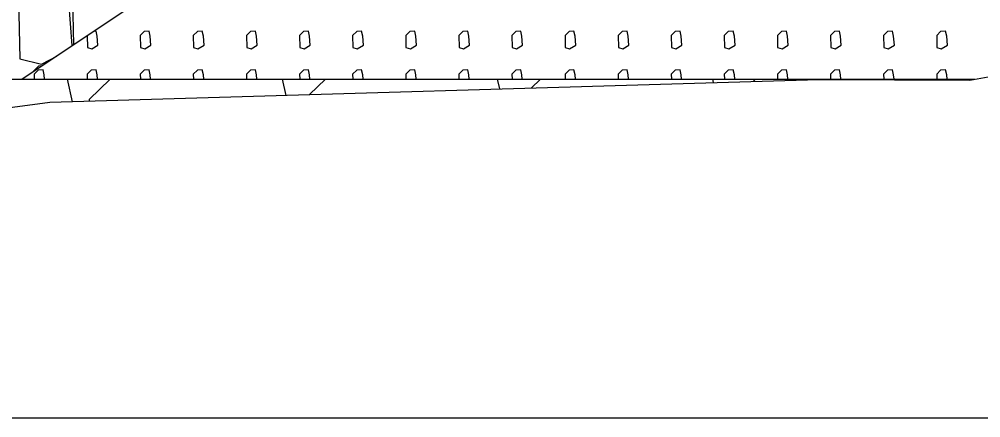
# Model space of a CAD drawing. Extents: x -26 to 4903, y -1010 to 9587.
# Drawn here: x 84.12 to 95.48, y 6000 to 6004.71 of the extents above; entities that cross this region are included whole.
import ezdxf

# ---------------------------------------------------------------- set-up
doc = ezdxf.new("R2010")
doc.units = 0
for name, color, linetype in [('Exist Cross Section Cell', 7, 'Continuous'), ('Exist XS Ground Line', 7, 'Continuous'), ('Prop XS Class II Rip Rap Ditch Liner', 7, 'Continuous')]:
    doc.layers.add(name, color=color, linetype=linetype)

msp = doc.modelspace()

# ---------------------------------------------------------------- linework, layer by layer
at = {"layer": 'Exist Cross Section Cell'}
msp.add_line((0, 6000), (150, 6000), dxfattribs=at)
at = {"layer": 'Exist XS Ground Line'}
for p, q in [((95.35, 6003.99), (96.962, 6004.271)), ((84.485, 6003.727), (93.567, 6003.996)), ((93.567, 6003.996), (95.35, 6003.99)), ((77.789, 6002.837), (84.485, 6003.727))]:
    msp.add_line(p, q, dxfattribs=at)
at = {"layer": 'Prop XS Class II Rip Rap Ditch Liner'}
for p, q in [((84.117, 6004.954), (84.133, 6004.241)), ((85.657, 6005), (84.157, 6004)), ((84.751, 6004.396), (84.71, 6004.916)), ((84.752, 6004.954), (84.764, 6004.405)), ((85.032, 6004.566), (85.003, 6004.564)), ((85.045, 6004.508), (85.032, 6004.566)), ((85.601, 6004.562), (85.553, 6004.516)), ((85.659, 6004.566), (85.601, 6004.562)), ((85.672, 6004.508), (85.659, 6004.566)), ((86.228, 6004.562), (86.18, 6004.516)), ((86.286, 6004.566), (86.228, 6004.562)), ((86.299, 6004.508), (86.286, 6004.566)), ((86.855, 6004.562), (86.807, 6004.516)), ((86.913, 6004.566), (86.855, 6004.562)), ((86.926, 6004.508), (86.913, 6004.566)), ((87.482, 6004.562), (87.434, 6004.516)), ((87.54, 6004.566), (87.482, 6004.562)), ((87.553, 6004.508), (87.54, 6004.566)), ((88.109, 6004.562), (88.061, 6004.516)), ((88.167, 6004.566), (88.109, 6004.562)), ((88.18, 6004.508), (88.167, 6004.566)), ((88.736, 6004.562), (88.688, 6004.516)), ((88.794, 6004.566), (88.736, 6004.562)), ((88.807, 6004.508), (88.794, 6004.566)), ((89.363, 6004.562), (89.315, 6004.516)), ((89.421, 6004.566), (89.363, 6004.562)), ((89.434, 6004.508), (89.421, 6004.566)), ((89.99, 6004.562), (89.942, 6004.516)), ((90.048, 6004.566), (89.99, 6004.562)), ((90.061, 6004.508), (90.048, 6004.566)), ((90.617, 6004.562), (90.569, 6004.516)), ((90.675, 6004.566), (90.617, 6004.562)), ((90.688, 6004.508), (90.675, 6004.566)), ((91.244, 6004.562), (91.196, 6004.516)), ((91.302, 6004.566), (91.244, 6004.562)), ((91.315, 6004.508), (91.302, 6004.566)), ((91.87, 6004.562), (91.823, 6004.516)), ((91.929, 6004.566), (91.87, 6004.562)), ((91.942, 6004.508), (91.929, 6004.566)), ((92.497, 6004.562), (92.45, 6004.516)), ((92.556, 6004.566), (92.497, 6004.562)), ((92.569, 6004.508), (92.556, 6004.566)), ((93.124, 6004.562), (93.077, 6004.516)), ((93.183, 6004.566), (93.124, 6004.562)), ((93.196, 6004.508), (93.183, 6004.566)), ((93.751, 6004.562), (93.704, 6004.516)), ((93.81, 6004.566), (93.751, 6004.562)), ((93.823, 6004.508), (93.81, 6004.566)), ((94.378, 6004.562), (94.331, 6004.516)), ((94.437, 6004.566), (94.378, 6004.562)), ((94.45, 6004.508), (94.437, 6004.566)), ((95.005, 6004.562), (94.958, 6004.516)), ((95.064, 6004.566), (95.005, 6004.562)), ((95.077, 6004.508), (95.064, 6004.566)), ((84.927, 6004.513), (84.93, 6004.373)), ((85.053, 6004.4), (85.045, 6004.508)), ((85.553, 6004.516), (85.557, 6004.373)), ((85.68, 6004.4), (85.672, 6004.508)), ((86.18, 6004.516), (86.183, 6004.373)), ((86.307, 6004.4), (86.299, 6004.508)), ((86.807, 6004.516), (86.81, 6004.373)), ((86.934, 6004.4), (86.926, 6004.508)), ((87.434, 6004.516), (87.437, 6004.373)), ((87.561, 6004.4), (87.553, 6004.508)), ((88.061, 6004.516), (88.064, 6004.373)), ((88.188, 6004.4), (88.18, 6004.508)), ((88.688, 6004.516), (88.691, 6004.373)), ((88.815, 6004.4), (88.807, 6004.508)), ((89.315, 6004.516), (89.318, 6004.373)), ((89.442, 6004.4), (89.434, 6004.508)), ((89.942, 6004.516), (89.945, 6004.373)), ((90.069, 6004.4), (90.061, 6004.508)), ((90.569, 6004.516), (90.572, 6004.373)), ((90.696, 6004.4), (90.688, 6004.508)), ((91.196, 6004.516), (91.199, 6004.373)), ((91.323, 6004.4), (91.315, 6004.508)), ((91.823, 6004.516), (91.826, 6004.373)), ((91.95, 6004.4), (91.942, 6004.508)), ((92.45, 6004.516), (92.453, 6004.373)), ((92.577, 6004.4), (92.569, 6004.508)), ((93.077, 6004.516), (93.08, 6004.373)), ((93.204, 6004.4), (93.196, 6004.508)), ((93.704, 6004.516), (93.707, 6004.373)), ((93.831, 6004.4), (93.823, 6004.508)), ((94.331, 6004.516), (94.334, 6004.373)), ((94.458, 6004.4), (94.45, 6004.508)), ((94.958, 6004.516), (94.961, 6004.373)), ((95.085, 6004.4), (95.077, 6004.508)), ((84.93, 6004.373), (84.981, 6004.36)), ((84.981, 6004.36), (85.053, 6004.4)), ((85.557, 6004.373), (85.608, 6004.36)), ((85.608, 6004.36), (85.68, 6004.4)), ((86.183, 6004.373), (86.235, 6004.36)), ((86.235, 6004.36), (86.307, 6004.4)), ((86.81, 6004.373), (86.862, 6004.36)), ((86.862, 6004.36), (86.934, 6004.4)), ((87.437, 6004.373), (87.489, 6004.36)), ((87.489, 6004.36), (87.561, 6004.4)), ((88.064, 6004.373), (88.116, 6004.36)), ((88.116, 6004.36), (88.188, 6004.4)), ((88.691, 6004.373), (88.743, 6004.36)), ((88.743, 6004.36), (88.815, 6004.4)), ((89.318, 6004.373), (89.37, 6004.36)), ((89.37, 6004.36), (89.442, 6004.4)), ((89.945, 6004.373), (89.997, 6004.36)), ((89.997, 6004.36), (90.069, 6004.4)), ((90.572, 6004.373), (90.624, 6004.36)), ((90.624, 6004.36), (90.696, 6004.4)), ((91.199, 6004.373), (91.251, 6004.36)), ((91.251, 6004.36), (91.323, 6004.4)), ((91.826, 6004.373), (91.878, 6004.36)), ((91.878, 6004.36), (91.95, 6004.4)), ((92.453, 6004.373), (92.505, 6004.36)), ((92.505, 6004.36), (92.577, 6004.4)), ((93.08, 6004.373), (93.132, 6004.36)), ((93.132, 6004.36), (93.204, 6004.4)), ((93.707, 6004.373), (93.759, 6004.36)), ((93.759, 6004.36), (93.831, 6004.4)), ((94.334, 6004.373), (94.385, 6004.36)), ((94.385, 6004.36), (94.458, 6004.4)), ((94.961, 6004.373), (95.012, 6004.36)), ((95.012, 6004.36), (95.085, 6004.4)), ((84.133, 6004.241), (84.389, 6004.176)), ((84.389, 6004.176), (84.567, 6004.273)), ((84.353, 6004.153), (84.279, 6004.082)), ((84.347, 6004.106), (84.299, 6004.06)), ((84.405, 6004.11), (84.347, 6004.106)), ((84.391, 6004.156), (84.353, 6004.153)), ((84.418, 6004.052), (84.405, 6004.11)), ((84.974, 6004.106), (84.926, 6004.06)), ((85.032, 6004.11), (84.974, 6004.106)), ((85.045, 6004.052), (85.032, 6004.11)), ((85.601, 6004.106), (85.553, 6004.06)), ((85.659, 6004.11), (85.601, 6004.106)), ((85.672, 6004.052), (85.659, 6004.11)), ((86.228, 6004.106), (86.18, 6004.06)), ((86.286, 6004.11), (86.228, 6004.106)), ((86.299, 6004.052), (86.286, 6004.11)), ((86.855, 6004.106), (86.807, 6004.06)), ((86.913, 6004.11), (86.855, 6004.106)), ((86.926, 6004.052), (86.913, 6004.11)), ((87.482, 6004.106), (87.434, 6004.06)), ((87.54, 6004.11), (87.482, 6004.106)), ((87.553, 6004.052), (87.54, 6004.11)), ((88.109, 6004.106), (88.061, 6004.06)), ((88.167, 6004.11), (88.109, 6004.106)), ((88.18, 6004.052), (88.167, 6004.11)), ((88.736, 6004.106), (88.688, 6004.06)), ((88.794, 6004.11), (88.736, 6004.106)), ((88.807, 6004.052), (88.794, 6004.11)), ((89.363, 6004.106), (89.315, 6004.06)), ((89.421, 6004.11), (89.363, 6004.106)), ((89.434, 6004.052), (89.421, 6004.11)), ((89.99, 6004.106), (89.942, 6004.06)), ((90.048, 6004.11), (89.99, 6004.106)), ((90.061, 6004.052), (90.048, 6004.11)), ((90.617, 6004.106), (90.569, 6004.06)), ((90.675, 6004.11), (90.617, 6004.106)), ((90.688, 6004.052), (90.675, 6004.11)), ((91.244, 6004.106), (91.196, 6004.06)), ((91.302, 6004.11), (91.244, 6004.106)), ((91.315, 6004.052), (91.302, 6004.11)), ((91.87, 6004.106), (91.823, 6004.06)), ((91.929, 6004.11), (91.87, 6004.106)), ((91.942, 6004.052), (91.929, 6004.11)), ((92.497, 6004.106), (92.45, 6004.06)), ((92.556, 6004.11), (92.497, 6004.106)), ((92.569, 6004.052), (92.556, 6004.11)), ((93.124, 6004.106), (93.077, 6004.06)), ((93.183, 6004.11), (93.124, 6004.106)), ((93.196, 6004.052), (93.183, 6004.11)), ((93.751, 6004.106), (93.704, 6004.06)), ((93.81, 6004.11), (93.751, 6004.106)), ((93.823, 6004.052), (93.81, 6004.11)), ((94.378, 6004.106), (94.331, 6004.06)), ((94.437, 6004.11), (94.378, 6004.106)), ((94.45, 6004.052), (94.437, 6004.11)), ((95.005, 6004.106), (94.958, 6004.06)), ((95.064, 6004.11), (95.005, 6004.106)), ((95.077, 6004.052), (95.064, 6004.11)), ((80.551, 6004), (95.409, 6004)), ((84.299, 6004.06), (84.301, 6004)), ((84.422, 6004), (84.418, 6004.052)), ((84.752, 6003.734), (84.693, 6004)), ((84.926, 6004.06), (84.928, 6004)), ((85.199, 6004), (84.95, 6003.759)), ((85.049, 6004), (85.045, 6004.052)), ((85.553, 6004.06), (85.555, 6004)), ((85.676, 6004), (85.672, 6004.052)), ((86.18, 6004.06), (86.182, 6004)), ((86.303, 6004), (86.299, 6004.052)), ((86.807, 6004.06), (86.809, 6004)), ((86.93, 6004), (86.926, 6004.052)), ((87.275, 6003.809), (87.233, 6004)), ((87.434, 6004.06), (87.436, 6004)), ((87.739, 6004), (87.551, 6003.818)), ((87.557, 6004), (87.553, 6004.052)), ((88.061, 6004.06), (88.063, 6004)), ((88.184, 6004), (88.18, 6004.052)), ((88.688, 6004.06), (88.69, 6004)), ((88.811, 6004), (88.807, 6004.052)), ((89.315, 6004.06), (89.317, 6004)), ((89.438, 6004), (89.434, 6004.052)), ((89.798, 6003.884), (89.773, 6004)), ((89.942, 6004.06), (89.944, 6004)), ((90.065, 6004), (90.061, 6004.052)), ((90.279, 6004), (90.17, 6003.895)), ((90.569, 6004.06), (90.571, 6004)), ((90.692, 6004), (90.688, 6004.052)), ((91.196, 6004.06), (91.198, 6004)), ((91.319, 6004), (91.315, 6004.052)), ((91.823, 6004.06), (91.825, 6004)), ((91.946, 6004), (91.942, 6004.052)), ((92.322, 6003.959), (92.313, 6004)), ((92.45, 6004.06), (92.452, 6004)), ((92.573, 6004), (92.569, 6004.052)), ((92.818, 6004), (92.79, 6003.973)), ((93.077, 6004.06), (93.079, 6004)), ((93.2, 6004), (93.196, 6004.052)), ((93.704, 6004.06), (93.706, 6004)), ((93.827, 6004), (93.823, 6004.052)), ((94.331, 6004.06), (94.333, 6004)), ((94.454, 6004), (94.45, 6004.052)), ((94.854, 6003.991), (94.852, 6004)), ((94.958, 6004.06), (94.96, 6004)), ((95.081, 6004), (95.077, 6004.052)), ((95.358, 6004), (95.347, 6003.99)), ((84.95, 6003.759), (84.951, 6003.74))]:
    msp.add_line(p, q, dxfattribs=at)

doc.saveas('drawing.dxf')
